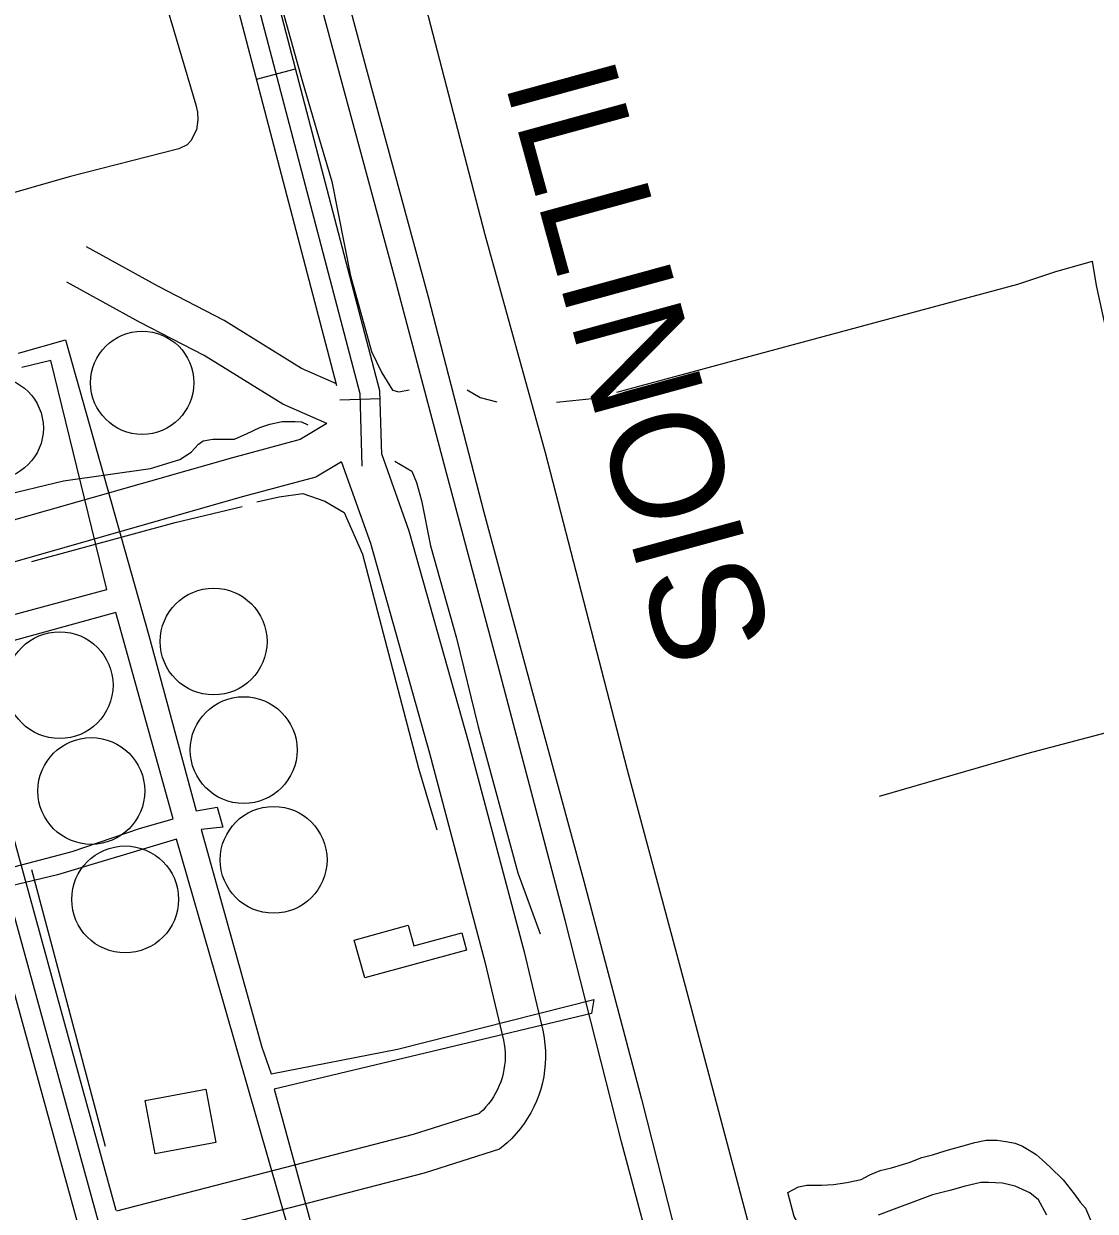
# Model space of a CAD drawing. Extents: x 3419139 to 3457078, y 540382 to 565875.
# Drawn here: x 3440535 to 3441333, y 560354 to 561238 of the extents above; entities that cross this region are included whole.
import ezdxf

# ---------------------------------------------------------------- set-up
doc = ezdxf.new("R2010")
doc.units = 0
for name, color, linetype in [('V-BLDG-OTLN', 7, 'Continuous'), ('V-DOMW-TANK', 7, 'Continuous'), ('V-RAIL-IDEN', 7, 'Continuous'), ('V-RAIL-TRAK', 7, 'Continuous'), ('V-ROAD-CNTR', 7, 'Continuous'), ('V-TOPO-SHOR', 7, 'Continuous'), ('V-UTIL-LINE', 7, 'Continuous')]:
    doc.layers.add(name, color=color, linetype=linetype)

msp = doc.modelspace()

# ---------------------------------------------------------------- linework, layer by layer
at = {"layer": 'V-BLDG-OTLN'}
for points in [[(3440864.69, 560548.05), (3440789, 560527.28), (3440781.25, 560555.51), (3440821.37, 560566.52), (3440825.57, 560551.2), (3440861.14, 560560.96)], [(3440625.7, 560436.13), (3440670.68, 560444.55), (3440678.13, 560404.8), (3440633.15, 560396.38)]]:
    msp.add_lwpolyline(points, close=True, dxfattribs=at)
at = {"layer": 'V-DOMW-TANK'}
for centre, radius in [((3440623.42, 560970.31), 38.41), ((3440511.5, 560936.56), 38.41), ((3440676.56, 560777.7), 39.75), ((3440562, 560745.21), 39.75), ((3440698.95, 560696.89), 39.75), ((3440585.58, 560666.44), 39.75), ((3440721.24, 560615.18), 39.75), ((3440610.76, 560585.75), 39.75)]:
    msp.add_circle(centre, radius, dxfattribs=at)
at = {"layer": 'V-RAIL-TRAK'}
for points in [[(3440600.46, 562134.94), (3440647.33, 561953.96), (3440665.4, 561883.78), (3440715.01, 561702.1), (3440757.88, 561540.39), (3440784.65, 561434.42), (3440829.56, 561269.26), (3440878.44, 561080.72), (3440923.37, 560918.3), (3440984.29, 560682.28), (3441031.2, 560507.49), (3441089.49, 560287.97), (3441147.11, 560071.21), (3441183.25, 559928.78), (3441202.03, 559862.16), (3441233.56, 559749.29)], [(3440590.69, 562112.33), (3440624.86, 561985.03), (3440636.17, 561929.99), (3440644.77, 561881.17), (3440655.14, 561788.36), (3440664.34, 561725.79), (3440674.1, 561646.04), (3440679.45, 561625.35), (3440685.48, 561602.01), (3440724.33, 561453.37), (3440732.35, 561421.03), (3440750.44, 561352.91), (3440789.97, 561204.27), (3440836.23, 561034.29), (3440877.74, 560873.96), (3440913.93, 560739.77), (3440952.14, 560599.38), (3440995.01, 560436.98), (3441030.48, 560297.3), (3441064.01, 560175.49), (3441106.88, 560013.78), (3441145.09, 559872.71), (3441188.63, 559707.55), (3441201.37, 559660.9)], [(3441201.37, 559660.9), (3441183.78, 559695.97), (3441169.62, 559731.03), (3441137.35, 559825.15), (3441100.52, 559954.26), (3441055.72, 560121.12), (3441017.62, 560265.31), (3440980.17, 560405.39), (3440938.1, 560570.18), (3440889.98, 560752.83), (3440849.19, 560905.96), (3440811.76, 561047.41), (3440768.95, 561205.34), (3440712.79, 561414.78), (3440685.38, 561518.46)]]:
    msp.add_lwpolyline(points, dxfattribs=at)
at = {"layer": 'V-ROAD-CNTR'}
for p, q in [((3440708.57, 561196.35), (3440737.6, 561203.95)), ((3440770.46, 560957.73), (3440800.44, 560958.59))]:
    msp.add_line(p, q, dxfattribs=at)
for points in [[(3441978.59, 561774.85), (3441342.07, 561582.88), (3440930.68, 561479.54), (3440712.92, 561417.7), (3440686.91, 561384.77), (3440683.25, 561350.28), (3440692.2, 561318.18), (3440785.33, 560962.29), (3440786.89, 560908.18)], [(3440801.64, 560916.86), (3440800.28, 560964.43), (3440706.68, 561322.1), (3440698.47, 561351.55), (3440701.37, 561378.87), (3440721.68, 561404.59), (3440934.56, 561465.04), (3441305.88, 561558.33)], [(3440768.35, 560967.95), (3440677.72, 561314.27), (3440668.03, 561349.02), (3440672.46, 561390.67), (3440675.26, 561394.22)], [(3440876.54, 559306.27), (3440542.46, 560521.74), (3440363.11, 561175.16)], [(3440876.54, 559306.27), (3440542.46, 560521.74), (3440363.11, 561175.16)], [(3440604.06, 560354.23), (3440556.93, 560525.72), (3440377.57, 561179.13)], [(3440767.9, 560969.66), (3440742.03, 560980.96), (3440684.48, 561016.71), (3440635.69, 561041.87), (3440581.98, 561071.58)], [(3440760.85, 560940.01), (3440728.04, 560954.33), (3440669.66, 560990.59), (3440621.55, 561015.41), (3440567.46, 561045.33)], [(3440760.85, 560940.01), (3440740.86, 560928.02), (3440690.68, 560914.52), (3440519.02, 560865.64), (3440449.6, 560844.16)], [(3440801.64, 560916.86), (3440821.84, 560860.15), (3440866.11, 560702.57), (3440907.57, 560546.66), (3440921.68, 560487.13), (3440922.53, 560482.44), (3440923.12, 560477.69), (3440923.45, 560472.93), (3440923.53, 560468.15), (3440923.34, 560463.37), (3440922.89, 560458.62), (3440922.18, 560453.9), (3440921.22, 560449.21), (3440920, 560444.59), (3440918.53, 560440.05), (3440916.81, 560435.58), (3440914.86, 560431.23), (3440912.66, 560426.98), (3440910.24, 560422.86), (3440907.6, 560418.88), (3440904.75, 560415.05), (3440901.68, 560411.37), (3440898.42, 560407.88), (3440894.99, 560404.57), (3440889.35, 560399.7), (3440833.23, 560381.9), (3440611.71, 560324.57)], [(3440771.79, 560911.59), (3440752.7, 560900.14), (3440698.69, 560885.61), (3440527.56, 560836.89), (3440458.47, 560815.5)], [(3440771.79, 560911.27), (3440793.23, 560851.05), (3440837.17, 560694.65), (3440878.47, 560539.35), (3440892.3, 560481), (3440892.86, 560477.9), (3440893.25, 560474.79), (3440893.47, 560471.65), (3440893.52, 560468.52), (3440893.4, 560465.38), (3440893.1, 560462.25), (3440892.63, 560459.15), (3440892, 560456.08), (3440891.2, 560453.04), (3440890.24, 560450.05), (3440889.11, 560447.12), (3440887.82, 560444.26), (3440886.38, 560441.47), (3440884.79, 560438.77), (3440883.05, 560436.15), (3440881.18, 560433.63), (3440879.17, 560431.22), (3440877.03, 560428.93), (3440874.77, 560426.75), (3440874.41, 560426.44), (3440824.93, 560410.74), (3440604.2, 560353.61)], [(3440589.25, 560294.91), (3440528, 560517.77), (3440491.29, 560651.49)]]:
    msp.add_lwpolyline(points, dxfattribs=at)
at = {"layer": 'V-TOPO-SHOR'}
for p, q in [((3441303.1, 561053.27), (3441330.59, 561060.86)), ((3440931.65, 560955.78), (3440960.79, 560958.99)), ((3440596.04, 560401.74), (3440541.33, 560607.83))]:
    msp.add_line(p, q, dxfattribs=at)
for points in [[(3440692.8, 561329.93), (3440698.75, 561330.58), (3440704.91, 561329.16), (3440708.99, 561325.02), (3440713.26, 561313.56), (3440724.77, 561258.62), (3440742.62, 561194.26), (3440754.69, 561153.71), (3440764.52, 561120.27), (3440778.44, 561050), (3440794.06, 560993.66), (3440801.72, 560977.83), (3440809.64, 560964.74), (3440814.46, 560963.5), (3440822.12, 560965.01)], [(3440637.94, 561262.72), (3440663.42, 561177.28), (3440664.52, 561171.79), (3440664.94, 561166.07), (3440663.75, 561158.53), (3440659.57, 561150.33), (3440656.81, 561147.38), (3440650.62, 561144.45), (3440569.1, 561123.74), (3440485.04, 561099.63)], [(3441171.96, 560662.71), (3441281.75, 560694.38), (3441376.65, 560719.53), (3441395.41, 560726.24), (3441400.9, 560727.81), (3441403.43, 560730.07), (3441404.82, 560733.26), (3441377.88, 560833.65), (3441363.89, 560890.81), (3441349.98, 560959.61), (3441340.07, 561012.17), (3441333.43, 561042.81), (3441330.59, 561060.86)], [(3440976.64, 560963.27), (3441075.9, 560990.13), (3441184.46, 561019.34), (3441274.92, 561043.64), (3441303.1, 561053.27)], [(3440865.23, 560965.18), (3440874.98, 560959.27), (3440887.4, 560956.08)], [(3440471.07, 560857.13), (3440486.33, 560873.03), (3440517.34, 560885.87), (3440564.84, 560897.23), (3440629.5, 560906.41), (3440651.54, 560913.13), (3440659.82, 560918.57), (3440665.36, 560924.72), (3440668.81, 560926.99), (3440675.92, 560928.31), (3440685.77, 560928.25), (3440692.19, 560928.43), (3440697.01, 560930.46), (3440701.15, 560932.27), (3440711.03, 560937.01), (3440718.38, 560939.48), (3440727.56, 560941.48), (3440737.32, 560941.51), (3440741.96, 560941.16), (3440746.75, 560938.93)], [(3440811.31, 560911.9), (3440823.98, 560904.62), (3440827.58, 560896.12), (3440831.16, 560882.58), (3440838.03, 560848.86), (3440857.26, 560780.24), (3440873.53, 560714.15), (3440903.03, 560605.59), (3440919.5, 560560.19)], [(3440708.76, 560881.65), (3440725.46, 560885.46), (3440743, 560887.99), (3440759.22, 560882.16), (3440773.6, 560873.81), (3440787.36, 560842.79), (3440829.11, 560683.53), (3440842.77, 560637.62)], [(3440541.32, 560837.4), (3440648.01, 560866.19), (3440697.73, 560878.28)], [(3441194.17, 560389.92), (3441203.52, 560393.64), (3441211.41, 560395.48), (3441221.65, 560398.82), (3441233.34, 560401.99), (3441242.98, 560404.66), (3441251.48, 560406.42), (3441259.65, 560406.51), (3441265.94, 560405.63), (3441272.97, 560404.22), (3441278.49, 560401.99), (3441283.46, 560399.08), (3441288.52, 560395.86), (3441292.96, 560391.82), (3441298.91, 560386.47), (3441308.76, 560376.94), (3441316.95, 560366.58), (3441321.22, 560360.27), (3441325.29, 560355.92), (3441330.2, 560344.22), (3441332.31, 560331.86), (3441336.4, 560320.62)], [(3441103.81, 560367.66), (3441111.79, 560371.77), (3441117.86, 560373.02), (3441124.07, 560372.97), (3441128.92, 560373.02), (3441137.71, 560373.56), (3441147.72, 560375.08), (3441158.34, 560377.13), (3441164.72, 560380.8), (3441172.4, 560384.01), (3441180.97, 560385.99), (3441189.09, 560388.51), (3441194.17, 560389.92)], [(3441119.39, 560330.74), (3441108.48, 560349.72), (3441103.81, 560367.66)], [(3441296.62, 560350.59), (3441290.33, 560362.07), (3441283.78, 560367.41), (3441272.91, 560372.26), (3441263.6, 560374.44), (3441253.15, 560374.97), (3441247.4, 560375.08), (3441235.79, 560372.29), (3441224.4, 560369.03), (3441211.58, 560365.71), (3441171.11, 560350.69)]]:
    msp.add_lwpolyline(points, dxfattribs=at)
at = {"layer": 'V-UTIL-LINE'}
for points in [[(3440531.44, 560992.37), (3440566.33, 561002.21), (3440628.28, 560782.1), (3440663.59, 560651.74), (3440679.18, 560654.38), (3440683.43, 560639.46), (3440667.39, 560637.74), (3440712.56, 560475.7)], [(3440345.6, 560748.75), (3440597.13, 560816.45), (3440555.46, 560986.94), (3440533.89, 560981.82)], [(3440471.23, 560595.1), (3440571.29, 560621.44), (3440621.35, 560638.51), (3440646.59, 560645.67), (3440603.89, 560799.22), (3440351.65, 560729.93)], [(3440741.42, 560308.5), (3440678.1, 560529.77), (3440649.01, 560630.54), (3440560.41, 560604.11), (3440482.62, 560585.4)], [(3440712.56, 560475.7), (3440719.29, 560455.95), (3440813.34, 560474.33), (3440959.52, 560511.12), (3440957.62, 560500.83), (3440721.73, 560444.48), (3440759.28, 560306.55), (3440798.12, 560191.51), (3441024.6, 560246.55), (3441204.79, 560298.93), (3441383.41, 560349.52)]]:
    msp.add_lwpolyline(points, dxfattribs=at)

# ---------------------------------------------------------------- texts
at = {"layer": 'V-RAIL-IDEN'}
msp.add_text('ILLINOIS', height=83, rotation=285.31714, dxfattribs=at).set_placement((3440892.61, 561195.18))

doc.saveas('drawing.dxf')
